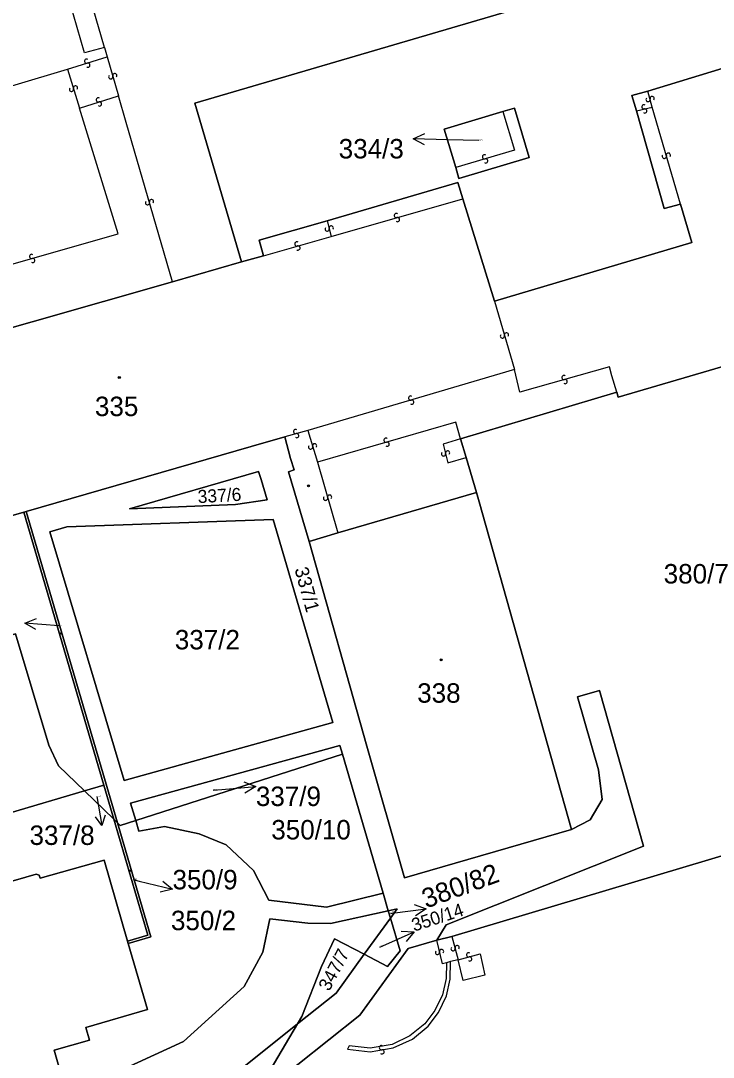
# Model space of a CAD drawing. Extents: x -600309 to -598967, y -1161267 to -1160292.
# Drawn here: x -599547.1 to -599486.6, y -1160728.2 to -1160637.6 of the extents above; entities that cross this region are included whole.
import ezdxf

# ---------------------------------------------------------------- set-up
doc = ezdxf.new("R2010")
doc.units = 0
for name, color, linetype in [('Level 1', 7, 'Continuous'), ('Level 13', 7, 'Continuous'), ('Level 3', 7, 'Continuous'), ('Level 4', 7, 'Continuous'), ('Level 5', 7, 'Continuous'), ('Level 57', 7, 'Continuous'), ('Level 60', 7, 'Continuous')]:
    doc.layers.add(name, color=color, linetype=linetype)

msp = doc.modelspace()

# ---------------------------------------------------------------- linework, layer by layer
at = {"layer": 'Level 1'}
for points in [[(-599486.98, -1160631.57), (-599531.91, -1160644.78), (-599527.83, -1160658.63)], [(-599492.31, -1160643.71), (-599480.21, -1160640.03), (-599471.68, -1160669.38)], [(-599492.31, -1160643.71), (-599493.72, -1160644.1), (-599493.31, -1160645.44)], [(-599504.98, -1160645.51), (-599503.97, -1160645.21), (-599502.68, -1160649.52), (-599508.82, -1160651.36), (-599509.1, -1160650.4)], [(-599504.98, -1160645.51), (-599510.1, -1160647.05), (-599509.1, -1160650.4)], [(-599493.31, -1160645.44), (-599490.89, -1160653.98), (-599489.46, -1160653.61)], [(-599508.49, -1160653.14), (-599508.92, -1160651.71), (-599520.35, -1160655.05)], [(-599505.73, -1160662.08), (-599508.49, -1160653.14)], [(-599489.46, -1160653.61), (-599488.47, -1160656.96), (-599505.73, -1160662.08)], [(-599520.35, -1160655.05), (-599526.29, -1160656.75), (-599525.9, -1160658.1)], [(-599527.83, -1160658.63), (-599533.84, -1160660.38)], [(-599525.9, -1160658.1), (-599527.83, -1160658.63)], [(-599533.84, -1160660.38), (-599552.17, -1160665.61)], [(-599471.02, -1160671.67), (-599483.1, -1160675.12), (-599485.26, -1160667.63), (-599494.92, -1160670.47), (-599495.04, -1160670.03)], [(-599508.69, -1160674.11), (-599502.82, -1160672.37), (-599495.04, -1160670.03)], [(-599524.05, -1160673.93), (-599526.99, -1160674.79), (-599546.64, -1160680.45)], [(-599524.05, -1160673.93), (-599523.53, -1160675.82), (-599523.22, -1160676.83), (-599523.72, -1160676.99), (-599521.92, -1160683.07)], [(-599508.69, -1160674.11), (-599508.18, -1160675.74)], [(-599508.18, -1160675.74), (-599507.29, -1160678.81)], [(-599525.58, -1160679.43), (-599528.36, -1160679.86), (-599537.62, -1160680.22), (-599526.35, -1160676.95), (-599526.1, -1160677.66), (-599525.58, -1160679.43)], [(-599519.41, -1160682.33), (-599507.29, -1160678.81)], [(-599507.29, -1160678.81), (-599507.05, -1160679.62), (-599498.98, -1160708.25)], [(-599567.8, -1160686.54), (-599559.15, -1160684.05), (-599546.83, -1160680.51)], [(-599546.64, -1160680.45), (-599546.83, -1160680.51)], [(-599539.85, -1160704.39), (-599546.83, -1160680.51)], [(-599538.66, -1160707.67), (-599546.64, -1160680.45)], [(-599544.58, -1160682.24), (-599543.1, -1160681.8), (-599525.07, -1160681.16), (-599519.85, -1160698.9), (-599538.09, -1160703.96), (-599544.58, -1160682.24)], [(-599521.92, -1160683.07), (-599519.41, -1160682.33)], [(-599521.92, -1160683.07), (-599516.86, -1160700.96), (-599513.57, -1160712.48), (-599498.98, -1160708.25)], [(-599541.53, -1160704.88), (-599543.81, -1160702.68), (-599544.67, -1160700.89), (-599547.58, -1160691.15), (-599556.41, -1160693.69), (-599576.37, -1160699.4)], [(-599498.98, -1160708.25), (-599497.37, -1160707.41), (-599496.32, -1160705.63), (-599496.63, -1160703.04), (-599498.47, -1160696.65), (-599496.55, -1160696.11), (-599492.69, -1160709.72), (-599509.94, -1160716.58), (-599510.76, -1160717.91)], [(-599541.53, -1160704.88), (-599548.03, -1160706.8), (-599576.85, -1160699.53)], [(-599519.01, -1160701.66), (-599519.24, -1160700.9), (-599537.51, -1160705.95), (-599537.07, -1160707.45)], [(-599519.01, -1160701.66), (-599537.07, -1160707.45)], [(-599515.45, -1160713.82), (-599519.01, -1160701.66)], [(-599541.53, -1160704.88), (-599539.85, -1160704.39)], [(-599538.98, -1160707.35), (-599541.53, -1160704.88)], [(-599539.85, -1160704.39), (-599538.98, -1160707.35)], [(-599538.98, -1160707.35), (-599536.02, -1160717.5), (-599537.78, -1160718)], [(-599538.66, -1160707.67), (-599538.98, -1160707.35)], [(-599538.66, -1160707.67), (-599538.43, -1160707.89), (-599537.07, -1160707.45)], [(-599537.72, -1160718.2), (-599535.74, -1160717.62), (-599538.66, -1160707.67)], [(-599537.07, -1160707.45), (-599536.79, -1160708.41), (-599534.54, -1160707.99), (-599531.52, -1160708.62), (-599529.15, -1160709.6), (-599526.77, -1160711.83), (-599525.44, -1160714.43), (-599520.4, -1160715.04), (-599515.45, -1160713.82)], [(-599478.04, -1160708.21), (-599509.45, -1160717.61)], [(-599571.63, -1160717.64), (-599570.57, -1160717.32), (-599570.31, -1160717.5), (-599569.74, -1160719.44), (-599559.39, -1160716.38), (-599559.6, -1160715.69), (-599559.45, -1160715.41), (-599558.52, -1160715.17), (-599558.71, -1160714.44), (-599557.92, -1160713.02), (-599553.73, -1160711.84), (-599552.31, -1160712.63), (-599552.06, -1160713.33), (-599551.08, -1160712.98), (-599550.8, -1160713.14), (-599550.72, -1160713.58), (-599545.77, -1160712.15), (-599545.5, -1160712.24), (-599545.41, -1160712.49), (-599539.82, -1160710.92), (-599537.78, -1160718)], [(-599515, -1160715.35), (-599515.45, -1160713.82)], [(-599515, -1160715.35), (-599520.05, -1160716.48), (-599522.04, -1160716.45), (-599525.36, -1160716.07), (-599525.97, -1160718.98), (-599527.58, -1160721.96), (-599532.9, -1160726.77), (-599544.48, -1160732.11), (-599567.87, -1160738.94), (-599567.51, -1160740.23), (-599553.96, -1160738.89), (-599541.96, -1160736.14), (-599529.8, -1160730.74), (-599522.92, -1160725.24)], [(-599515, -1160715.35), (-599514.23, -1160715.18), (-599514.81, -1160715.99)], [(-599514.81, -1160715.99), (-599515, -1160715.35)], [(-599517.11, -1160719.16), (-599514.81, -1160715.99)], [(-599517.11, -1160719.16), (-599515.06, -1160720.23), (-599513.97, -1160718.86), (-599514.81, -1160715.99)], [(-599509.45, -1160717.61), (-599510.76, -1160717.91)], [(-599537.72, -1160718.2), (-599536.05, -1160723.98), (-599541.43, -1160725.55), (-599541.11, -1160726.65), (-599544.19, -1160727.53), (-599543.49, -1160729.97), (-599557.55, -1160734.08), (-599558.38, -1160731.22), (-599565.69, -1160733.32), (-599565.62, -1160733.61), (-599569.3, -1160734.68), (-599569.21, -1160734.9), (-599570.53, -1160735.67), (-599570.48, -1160735.87), (-599573.32, -1160736.69), (-599573.37, -1160736.53), (-599574.95, -1160736.51), (-599575, -1160736.33), (-599578.71, -1160737.36), (-599578.79, -1160737.08), (-599588.98, -1160740.06)], [(-599537.78, -1160718), (-599537.72, -1160718.2)], [(-599510.76, -1160717.91), (-599513.27, -1160718.65), (-599517.48, -1160724.47), (-599528.33, -1160733.11), (-599532.25, -1160734.7)], [(-599517.11, -1160719.16), (-599519.69, -1160717.82), (-599520.84, -1160720.21), (-599522.54, -1160724.6), (-599522.92, -1160725.24)], [(-599522.92, -1160725.24), (-599519.56, -1160722.55), (-599517.11, -1160719.16)], [(-599522.92, -1160725.24), (-599525.71, -1160729.93), (-599528.73, -1160732.29), (-599532.25, -1160734.7)]]:
    msp.add_lwpolyline(points, dxfattribs=at)
at = {"layer": 'Level 13'}
for centre, start, end in [((-599541.354, -1160641.094), 54.81133, 286.90933), ((-599541.246, -1160641.446), 234.59688, 107.18688), ((-599539.247, -1160642.471), 143.34748, 15.93748), ((-599538.892, -1160642.37), 323.56194, 195.65994), ((-599542.676, -1160643.554), 144.36784, 16.95784), ((-599542.323, -1160643.447), 324.58229, 196.68029), ((-599540.334, -1160644.484), 54.7937, 286.8917), ((-599492.299, -1160644.455), 142.17671, 14.27471), ((-599491.942, -1160644.364), 321.96226, 194.55226), ((-599540.226, -1160644.836), 234.57925, 107.16925), ((-599492.662, -1160645.09), 50.91591, 283.01391), ((-599492.578, -1160645.449), 230.70146, 103.29146), ((-599506.592, -1160649.463), 53.7959, 286.3859), ((-599506.489, -1160649.817), 234.01036, 106.10836), ((-599490.878, -1160649.41), 143.63811, 15.73611), ((-599490.523, -1160649.309), 323.42366, 196.01366), ((-599536.038, -1160653.47), 143.60604, 15.70404), ((-599535.683, -1160653.369), 323.39159, 195.98159), ((-599514.289, -1160654.592), 53.25884, 285.35684), ((-599514.19, -1160654.947), 233.04438, 105.63438), ((-599520.338, -1160655.778), 142.37774, 14.96774), ((-599519.982, -1160655.683), 322.5922, 194.69019), ((-599522.989, -1160657.072), 53.30534, 285.40334), ((-599522.89, -1160657.427), 233.09089, 105.68089), ((-599546.159, -1160658.162), 53.29297, 285.39097), ((-599546.06, -1160658.517), 233.07851, 105.66851), ((-599505.027, -1160665.121), 143.55819, 16.14819), ((-599504.673, -1160665.02), 323.77265, 195.87064), ((-599499.639, -1160668.753), 52.96845, 285.55845), ((-599499.541, -1160669.108), 233.18291, 105.2809), ((-599513.051, -1160670.543), 53.54267, 286.13267), ((-599512.95, -1160670.897), 233.75712, 105.85512), ((-599523.088, -1160673.472), 52.65313, 285.24313), ((-599522.992, -1160673.828), 232.86758, 104.96558), ((-599515.191, -1160674.223), 53.34748, 285.93748), ((-599521.786, -1160674.822), 143.91403, 16.50403), ((-599521.433, -1160674.718), 324.12848, 196.22648), ((-599515.09, -1160674.578), 233.56194, 105.65994), ((-599509.811, -1160675.336), 321.82176, 193.91976), ((-599510.168, -1160675.425), 141.60731, 14.19731), ((-599520.477, -1160679.3), 143.25074, 15.84074), ((-599520.122, -1160679.201), 323.4652, 195.56319), ((-599509.337, -1160718.669), 142.84239, 15.43239), ((-599508.982, -1160718.572), 323.05685, 195.15484), ((-599510.7, -1160718.991), 140.62861, 12.7266), ((-599510.341, -1160718.909), 320.41415, 193.00415), ((-599507.976, -1160719.211), 52.39796, 284.49595), ((-599507.883, -1160719.568), 232.1835, 104.7735), ((-599515.599, -1160727.318), 46.97368, 279.07167), ((-599515.54, -1160727.682), 226.75922, 99.34922)]:
    msp.add_arc(centre, 0.184, start, end, dxfattribs=at)
at = {"layer": 'Level 3'}
for points in [[(-599539.8, -1160639.89), (-599547.92, -1160611.92), (-599549.64, -1160612.42)], [(-599539.8, -1160639.89), (-599541.54, -1160640.38), (-599548.91, -1160614.88)], [(-599543.03, -1160641.81), (-599539.56, -1160640.72)], [(-599539.8, -1160639.89), (-599539.56, -1160640.72)], [(-599539.56, -1160640.72), (-599538.57, -1160644.13)], [(-599561.63, -1160647.36), (-599543.03, -1160641.81)], [(-599543.03, -1160641.81), (-599541.98, -1160645.2)], [(-599541.98, -1160645.2), (-599538.57, -1160644.13)], [(-599533.84, -1160660.38), (-599537.89, -1160646.47), (-599538.57, -1160644.13)], [(-599491.94, -1160645.11), (-599492.31, -1160643.71)], [(-599552.17, -1160665.61), (-599553.63, -1160660.48), (-599538.59, -1160656.19), (-599541.98, -1160645.2)], [(-599493.31, -1160645.44), (-599491.94, -1160645.11)], [(-599489.46, -1160653.61), (-599491.94, -1160645.11)], [(-599504.98, -1160645.51), (-599503.98, -1160648.87), (-599509.1, -1160650.4)], [(-599519.98, -1160656.41), (-599508.49, -1160653.14)], [(-599520.35, -1160655.05), (-599519.98, -1160656.41)], [(-599525.9, -1160658.1), (-599519.98, -1160656.41)], [(-599505.73, -1160662.08), (-599503.97, -1160668.06)], [(-599495.04, -1160670.03), (-599495.45, -1160668.6), (-599495.67, -1160667.82), (-599503.51, -1160670.04), (-599503.97, -1160668.06)], [(-599503.97, -1160668.06), (-599522.03, -1160673.37)], [(-599508.69, -1160674.11), (-599509.1, -1160672.65), (-599521.19, -1160676.16)], [(-599522.03, -1160673.37), (-599524.05, -1160673.93)], [(-599522.03, -1160673.37), (-599521.19, -1160676.16)], [(-599508.69, -1160674.11), (-599510.2, -1160674.56), (-599509.78, -1160676.19), (-599508.18, -1160675.74)], [(-599521.19, -1160676.16), (-599519.41, -1160682.33)], [(-599509.45, -1160717.61), (-599508.88, -1160719.64)], [(-599509.91, -1160719.89), (-599510.27, -1160719.99), (-599510.76, -1160717.91)], [(-599508.88, -1160719.64), (-599506.98, -1160719.13), (-599506.55, -1160720.99), (-599508.45, -1160721.46), (-599508.88, -1160719.64)], [(-599509.91, -1160719.89), (-599509.94, -1160721.27), (-599510.26, -1160722.71), (-599510.92, -1160724.06), (-599511.81, -1160725.24), (-599513.1, -1160726.28), (-599514.67, -1160727.04), (-599516.58, -1160727.35), (-599518.42, -1160727.16), (-599518.57, -1160727.46), (-599516.58, -1160727.67), (-599514.57, -1160727.33), (-599512.87, -1160726.57), (-599511.52, -1160725.44), (-599510.62, -1160724.24), (-599509.91, -1160722.78), (-599509.59, -1160721.33), (-599509.56, -1160719.79)], [(-599509.56, -1160719.79), (-599509.91, -1160719.89)], [(-599508.88, -1160719.64), (-599509.56, -1160719.79)]]:
    msp.add_lwpolyline(points, dxfattribs=at)
at = {"layer": 'Level 5'}
for centre, radius in [((-599538.5, -1160668.75), 0.09), ((-599538.5, -1160668.75), 0.0521), ((-599521.97, -1160678.21), 0.09), ((-599521.97, -1160678.21), 0.0521), ((-599543.62, -1160691.12), 0.0612), ((-599543.62, -1160691.12), 0.0354), ((-599510.38, -1160693.43), 0.09), ((-599510.38, -1160693.43), 0.0521), ((-599537.55, -1160711.86), 0.0612), ((-599537.55, -1160711.86), 0.0354)]:
    msp.add_circle(centre, radius, dxfattribs=at)
at = {"layer": 'Level 57'}
for p, q in [((-599509.811, -1160647.973), (-599512.81, -1160647.9)), ((-599507.08, -1160648.04), (-599509.811, -1160647.973)), ((-599543.79, -1160690.45), (-599546.748, -1160690.21)), ((-599530.29, -1160704.82), (-599529.556, -1160704.757)), ((-599529.556, -1160704.757), (-599526.567, -1160704.5)), ((-599540.45, -1160705.38), (-599540.015, -1160707.9)), ((-599537.3, -1160712.63), (-599536.764, -1160712.762)), ((-599536.764, -1160712.762), (-599533.851, -1160713.48)), ((-599514.81, -1160715.59), (-599514.656, -1160715.569)), ((-599514.656, -1160715.569), (-599511.682, -1160715.171)), ((-599515.474, -1160718.424), (-599512.742, -1160717.184)), ((-599515.73, -1160718.54), (-599515.474, -1160718.424))]:
    msp.add_line(p, q, dxfattribs=at)
for points in [[(-599511.823, -1160648.424), (-599512.81, -1160647.9), (-599511.798, -1160647.424)], [(-599545.802, -1160690.783), (-599546.748, -1160690.21), (-599545.722, -1160689.797)], [(-599527.606, -1160704.088), (-599526.567, -1160704.5), (-599527.521, -1160705.084)], [(-599539.74, -1160706.987), (-599540.015, -1160707.9), (-599540.58, -1160707.133)], [(-599534.702, -1160712.755), (-599533.851, -1160713.48), (-599534.942, -1160713.726)], [(-599512.74, -1160714.808), (-599511.682, -1160715.171), (-599512.607, -1160715.799)], [(-599513.859, -1160717.142), (-599512.742, -1160717.184), (-599513.446, -1160718.053)]]:
    msp.add_lwpolyline(points, dxfattribs=at)
at = {"layer": 'Level 60'}
for points in [[(-599486.98, -1160631.57), (-599531.91, -1160644.78), (-599527.83, -1160658.63), (-599533.84, -1160660.38), (-599552.17, -1160665.61), (-599560, -1160667.85), (-599562.57, -1160659.36), (-599562.23, -1160659.14), (-599562.43, -1160658.49), (-599562.8, -1160658.61), (-599564.23, -1160653.86), (-599560.03, -1160652.54), (-599561.63, -1160647.36), (-599563.68, -1160640.36), (-599579.88, -1160645.2), (-599580.8, -1160642.03), (-599589.78, -1160611.21)], [(-599485.26, -1160667.63), (-599494.92, -1160670.47), (-599495.04, -1160670.03), (-599502.82, -1160672.37), (-599508.69, -1160674.11), (-599508.18, -1160675.74), (-599507.29, -1160678.81), (-599519.41, -1160682.33), (-599521.92, -1160683.07), (-599523.72, -1160676.99), (-599523.22, -1160676.83), (-599523.53, -1160675.82), (-599524.05, -1160673.93), (-599526.99, -1160674.79), (-599546.64, -1160680.45), (-599546.83, -1160680.51), (-599559.15, -1160684.05), (-599567.8, -1160686.54), (-599578.94, -1160689.77), (-599579.29, -1160689.88), (-599591.46, -1160644.28), (-599599.65, -1160614.19)], [(-599480.21, -1160640.03), (-599492.31, -1160643.71), (-599493.72, -1160644.1), (-599493.31, -1160645.44), (-599490.89, -1160653.98), (-599489.46, -1160653.61), (-599488.47, -1160656.96), (-599505.73, -1160662.08), (-599508.49, -1160653.14), (-599508.92, -1160651.71), (-599520.35, -1160655.05), (-599526.29, -1160656.75), (-599525.9, -1160658.1), (-599527.83, -1160658.63), (-599531.91, -1160644.78), (-599486.98, -1160631.57)], [(-599552.17, -1160665.61), (-599533.84, -1160660.38), (-599527.83, -1160658.63), (-599525.9, -1160658.1), (-599526.29, -1160656.75), (-599520.35, -1160655.05), (-599508.92, -1160651.71), (-599508.49, -1160653.14), (-599505.73, -1160662.08), (-599488.47, -1160656.96), (-599489.46, -1160653.61), (-599490.89, -1160653.98), (-599493.31, -1160645.44), (-599493.72, -1160644.1), (-599492.31, -1160643.71), (-599480.21, -1160640.03)], [(-599478.04, -1160708.21), (-599509.45, -1160717.61), (-599510.76, -1160717.91), (-599509.94, -1160716.58), (-599492.69, -1160709.72), (-599496.55, -1160696.11), (-599498.47, -1160696.65), (-599496.63, -1160703.04), (-599496.32, -1160705.63), (-599497.37, -1160707.41), (-599498.98, -1160708.25), (-599507.05, -1160679.62), (-599507.29, -1160678.81), (-599508.18, -1160675.74), (-599508.69, -1160674.11), (-599502.82, -1160672.37), (-599495.04, -1160670.03), (-599494.92, -1160670.47), (-599485.26, -1160667.63)], [(-599525.71, -1160729.93), (-599522.92, -1160725.24), (-599519.56, -1160722.55), (-599517.11, -1160719.16), (-599515.06, -1160720.23), (-599513.97, -1160718.86), (-599514.81, -1160715.99), (-599514.23, -1160715.18), (-599515, -1160715.35), (-599515.45, -1160713.82), (-599519.01, -1160701.66), (-599519.24, -1160700.9), (-599537.51, -1160705.95), (-599537.07, -1160707.45), (-599538.43, -1160707.89), (-599538.66, -1160707.67), (-599546.64, -1160680.45), (-599526.99, -1160674.79), (-599524.05, -1160673.93), (-599523.53, -1160675.82), (-599523.22, -1160676.83), (-599523.72, -1160676.99), (-599521.92, -1160683.07), (-599516.86, -1160700.96), (-599513.57, -1160712.48), (-599498.98, -1160708.25), (-599497.37, -1160707.41), (-599496.32, -1160705.63), (-599496.63, -1160703.04), (-599498.47, -1160696.65), (-599496.55, -1160696.11), (-599492.69, -1160709.72), (-599509.94, -1160716.58), (-599510.76, -1160717.91), (-599513.27, -1160718.65), (-599517.48, -1160724.47), (-599528.33, -1160733.11)], [(-599548.03, -1160706.8), (-599541.53, -1160704.88), (-599538.98, -1160707.35), (-599536.02, -1160717.5), (-599537.78, -1160718), (-599539.82, -1160710.92), (-599545.41, -1160712.49), (-599545.5, -1160712.24), (-599545.77, -1160712.15), (-599550.72, -1160713.58)], [(-599543.49, -1160729.97), (-599544.19, -1160727.53), (-599541.11, -1160726.65), (-599541.43, -1160725.55), (-599536.05, -1160723.98), (-599537.72, -1160718.2), (-599535.74, -1160717.62), (-599538.66, -1160707.67), (-599538.43, -1160707.89), (-599537.07, -1160707.45), (-599536.79, -1160708.41), (-599534.54, -1160707.99), (-599531.52, -1160708.62), (-599529.15, -1160709.6), (-599526.77, -1160711.83), (-599525.44, -1160714.43), (-599520.4, -1160715.04), (-599515.45, -1160713.82), (-599515, -1160715.35), (-599520.05, -1160716.48), (-599522.04, -1160716.45), (-599525.36, -1160716.07), (-599525.97, -1160718.98), (-599527.58, -1160721.96), (-599532.9, -1160726.77), (-599544.48, -1160732.11)], [(-599550.72, -1160713.58), (-599545.77, -1160712.15), (-599545.5, -1160712.24), (-599545.41, -1160712.49), (-599539.82, -1160710.92), (-599537.78, -1160718), (-599537.72, -1160718.2), (-599536.05, -1160723.98), (-599541.43, -1160725.55), (-599541.11, -1160726.65), (-599544.19, -1160727.53), (-599543.49, -1160729.97)], [(-599529.8, -1160730.74), (-599522.92, -1160725.24), (-599525.71, -1160729.93)]]:
    msp.add_lwpolyline(points, dxfattribs=at)
for points in [[(-599504.98, -1160645.51), (-599510.1, -1160647.05), (-599509.1, -1160650.4), (-599508.82, -1160651.36), (-599502.68, -1160649.52), (-599503.97, -1160645.21)], [(-599510.1, -1160647.05), (-599504.98, -1160645.51), (-599503.97, -1160645.21), (-599502.68, -1160649.52), (-599508.82, -1160651.36), (-599509.1, -1160650.4)], [(-599528.36, -1160679.86), (-599525.58, -1160679.43), (-599526.1, -1160677.66), (-599526.35, -1160676.95), (-599537.62, -1160680.22)], [(-599525.58, -1160679.43), (-599528.36, -1160679.86), (-599537.62, -1160680.22), (-599526.35, -1160676.95), (-599526.1, -1160677.66)], [(-599516.86, -1160700.96), (-599521.92, -1160683.07), (-599519.41, -1160682.33), (-599507.29, -1160678.81), (-599507.05, -1160679.62), (-599498.98, -1160708.25), (-599513.57, -1160712.48)], [(-599579.29, -1160689.88), (-599578.94, -1160689.77), (-599567.8, -1160686.54), (-599559.15, -1160684.05), (-599546.83, -1160680.51), (-599539.85, -1160704.39), (-599541.53, -1160704.88), (-599543.81, -1160702.68), (-599544.67, -1160700.89), (-599547.58, -1160691.15), (-599556.41, -1160693.69), (-599576.37, -1160699.4), (-599576.85, -1160699.53)], [(-599539.85, -1160704.39), (-599546.83, -1160680.51), (-599546.64, -1160680.45), (-599538.66, -1160707.67), (-599538.98, -1160707.35)], [(-599543.1, -1160681.8), (-599544.58, -1160682.24), (-599538.09, -1160703.96), (-599519.85, -1160698.9), (-599525.07, -1160681.16)], [(-599544.58, -1160682.24), (-599543.1, -1160681.8), (-599525.07, -1160681.16), (-599519.85, -1160698.9), (-599538.09, -1160703.96)], [(-599541.53, -1160704.88), (-599548.03, -1160706.8), (-599576.85, -1160699.53), (-599576.37, -1160699.4), (-599556.41, -1160693.69), (-599547.58, -1160691.15), (-599544.67, -1160700.89), (-599543.81, -1160702.68)], [(-599519.24, -1160700.9), (-599519.01, -1160701.66), (-599537.07, -1160707.45), (-599537.51, -1160705.95)], [(-599536.79, -1160708.41), (-599537.07, -1160707.45), (-599519.01, -1160701.66), (-599515.45, -1160713.82), (-599520.4, -1160715.04), (-599525.44, -1160714.43), (-599526.77, -1160711.83), (-599529.15, -1160709.6), (-599531.52, -1160708.62), (-599534.54, -1160707.99)], [(-599541.53, -1160704.88), (-599539.85, -1160704.39), (-599538.98, -1160707.35)], [(-599537.72, -1160718.2), (-599537.78, -1160718), (-599536.02, -1160717.5), (-599538.98, -1160707.35), (-599538.66, -1160707.67), (-599535.74, -1160717.62)], [(-599466.64, -1160744.38), (-599500.39, -1160759.27), (-599518.61, -1160738.98), (-599540, -1160744.16), (-599601.3, -1160758.86), (-599540.91, -1160738.49), (-599532.25, -1160734.7), (-599528.33, -1160733.11), (-599517.48, -1160724.47), (-599513.27, -1160718.65), (-599510.76, -1160717.91), (-599509.45, -1160717.61), (-599478.04, -1160708.21), (-599467.37, -1160740.67), (-599466.39, -1160744.25)], [(-599520.05, -1160716.48), (-599515, -1160715.35), (-599514.81, -1160715.99), (-599517.11, -1160719.16), (-599519.69, -1160717.82), (-599520.84, -1160720.21), (-599522.54, -1160724.6), (-599522.92, -1160725.24), (-599529.8, -1160730.74), (-599541.96, -1160736.14), (-599553.96, -1160738.89), (-599567.51, -1160740.23), (-599567.87, -1160738.94), (-599544.48, -1160732.11), (-599532.9, -1160726.77), (-599527.58, -1160721.96), (-599525.97, -1160718.98), (-599525.36, -1160716.07), (-599522.04, -1160716.45)], [(-599515, -1160715.35), (-599514.23, -1160715.18), (-599514.81, -1160715.99)], [(-599517.11, -1160719.16), (-599514.81, -1160715.99), (-599513.97, -1160718.86), (-599515.06, -1160720.23)], [(-599519.56, -1160722.55), (-599522.92, -1160725.24), (-599522.54, -1160724.6), (-599520.84, -1160720.21), (-599519.69, -1160717.82), (-599517.11, -1160719.16)]]:
    msp.add_lwpolyline(points, close=True, dxfattribs=at)

# ---------------------------------------------------------------- texts
at = {"layer": 'Level 4'}
for s, height, p in [('334/3', 0.1, (-599507.08, -1160648.04)), ('335', 1.7, (-599540.63, -1160672.12)), ('380/7', 1.7, (-599490.93, -1160686.75)), ('337/7', 0.1, (-599543.79, -1160690.45)), ('337/2', 1.7, (-599533.65, -1160692.51)), ('338', 1.7, (-599512.47, -1160697.17)), ('337/9', 0.1, (-599530.29, -1160704.82)), ('337/8', 0.1, (-599540.45, -1160705.38)), ('350/10', 1.7, (-599525.22, -1160709.12)), ('350/9', 0.1, (-599537.3, -1160712.63)), ('350/2', 1.7, (-599533.986, -1160717.05))]:
    msp.add_text(s, height=height, dxfattribs=at).set_placement(p)
for s, height, rotation, p in [('337/6', 1.14, 3.204, (-599531.62, -1160679.73)), ('337/1', 1.2, 285.3, (-599523.2, -1160685.49)), ('380/82', 0.1, 20.23524, (-599514.81, -1160715.59)), ('347/7', 1.14, 61.86555, (-599520.16, -1160722.45)), ('350/14', 0.1, 17.97192, (-599515.73, -1160718.54))]:
    msp.add_text(s, height=height, rotation=rotation, dxfattribs=at).set_placement(p)
at = {"layer": 'Level 57'}
for s, p in [('334/3', (-599519.33, -1160649.6)), ('337/9', (-599526.567, -1160706.2)), ('337/8', (-599546.345, -1160709.6)), ('350/9', (-599533.851, -1160713.48))]:
    msp.add_text(s, height=1.7, dxfattribs=at).set_placement(p)
for s, height, rotation, p in [('380/82', 1.7, 20.23524, (-599511.682, -1160715.172)), ('350/14', 1.14, 17.97192, (-599512.742, -1160717.184))]:
    msp.add_text(s, height=height, rotation=rotation, dxfattribs=at).set_placement(p)

doc.saveas('drawing.dxf')
